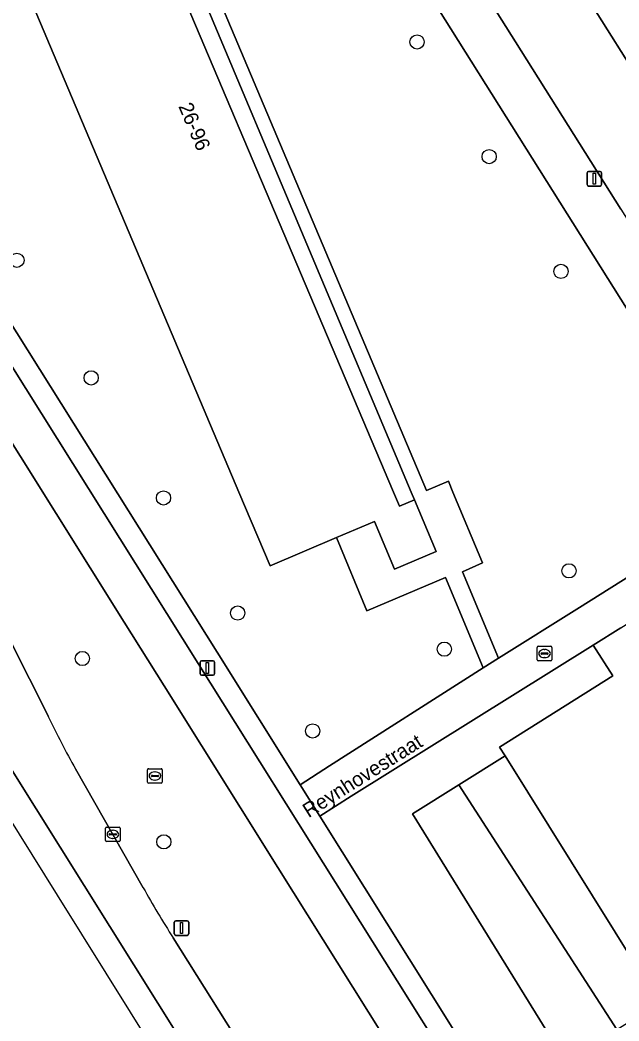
# Model space of a CAD drawing. Extents: x 160077 to 160948, y 386481 to 387498.
# Drawn here: x 160458.7 to 160499.9, y 386713.7 to 386782.4 of the extents above; entities that cross this region are included whole.
import ezdxf

# ---------------------------------------------------------------- set-up
doc = ezdxf.new("R2010")
doc.units = 0
for name, color, linetype in [('IMGEO_Berm_groen', 7, 'Continuous'), ('IMGEO_Boom', 7, 'Continuous'), ('IMGEO_Erf', 7, 'Continuous'), ('IMGEO_Fietspad_gesloten', 7, 'Continuous'), ('IMGEO_Groenvoorziening', 7, 'Continuous'), ('IMGEO_Kolk', 7, 'Continuous'), ('IMGEO_Lichtmast', 7, 'Continuous'), ('IMGEO_Openbare_ruimte_label', 7, 'Continuous'), ('IMGEO_OVBaan_gesloten', 7, 'Continuous'), ('IMGEO_Pand', 7, 'Continuous'), ('IMGEO_Pand_nummerreeks', 7, 'Continuous'), ('IMGEO_Parkeervlak_open', 7, 'Continuous'), ('IMGEO_Rijbaan_lokaal_open', 7, 'Continuous'), ('IMGEO_Rijbaan_regionaal_gesloten', 7, 'Continuous'), ('IMGEO_Rioolput', 7, 'Continuous'), ('IMGEO_Voetpad_open', 7, 'Continuous')]:
    doc.layers.add(name, color=color, linetype=linetype)

msp = doc.modelspace()

# ---------------------------------------------------------------- linework, layer by layer
at = {"layer": 'IMGEO_Berm_groen'}
for points in [[(160499.383, 386687.635), (160498.978, 386688.282), (160486.744, 386707.806), (160476.448, 386724.239), (160468.64, 386736.699), (160465.892, 386741.082), (160454.087, 386759.909), (160444.721, 386774.848), (160437.266, 386786.737), (160433.09, 386793.395), (160422.403, 386810.435), (160420.492, 386813.481), (160411.654, 386827.581), (160407.208, 386834.673), (160401.736, 386843.281)], [(160450.306, 386755.123), (160454.198, 386747.429), (160460.688, 386734.599)], [(160462.551, 386730.993), (160467.207, 386722.84)], [(160469.262, 386719.4), (160555.818, 386581.643), (160559.632, 386575.392), (160564.214, 386568.079), (160567.677, 386562.751)]]:
    msp.add_lwpolyline(points, dxfattribs=at)
for centre, radius, start, end in [((160518.881, 386762.379), 64.484, 205.51914, 209.12613), ((160518.324, 386751.043), 58.381, 208.88672, 212.82009)]:
    msp.add_arc(centre, radius, start, end, dxfattribs=at)
at = {"layer": 'IMGEO_Boom'}
for centre in [(160485.999, 386780.909), (160490.949, 386773.035), (160458.529, 386765.918), (160495.881, 386765.151), (160463.628, 386757.843), (160468.593, 386749.6), (160496.43, 386744.593), (160473.687, 386741.698), (160487.874, 386739.218), (160463.029, 386738.576), (160478.834, 386733.604), (160468.614, 386725.991)]:
    msp.add_circle(centre, 0.489, dxfattribs=at)
at = {"layer": 'IMGEO_Erf'}
msp.add_lwpolyline([(160500, 386740.689), (160498.1, 386739.5), (160499.431, 386737.388), (160491.671, 386732.498), (160492.053, 386731.885), (160502.602, 386714.987)], dxfattribs=at)
at = {"layer": 'IMGEO_Fietspad_gesloten'}
for points in [[(160470.983, 386738.226), (160439.654, 386788.204), (160429.081, 386805.038), (160425.614, 386810.586), (160422.849, 386814.976), (160409.479, 386836.28), (160404.053, 386844.866)], [(160454.087, 386759.909), (160465.892, 386741.082), (160468.64, 386736.699), (160476.448, 386724.239), (160486.744, 386707.806), (160498.978, 386688.282), (160499.383, 386687.635), (160507.988, 386673.919), (160520.175, 386654.495), (160531.36, 386636.669), (160531.85, 386635.887), (160540.384, 386622.308), (160545.353, 386614.4), (160547.703, 386615.911), (160534.247, 386637.359), (160508.937, 386677.691), (160508.908, 386677.738), (160505.238, 386683.614), (160501.792, 386689.072), (160470.983, 386738.226)]]:
    msp.add_lwpolyline(points, dxfattribs=at)
at = {"layer": 'IMGEO_Groenvoorziening'}
for points in [[(160473.964, 386804.652), (160468.251, 386802.396), (160469.206, 386800.085), (160466.311, 386798.888), (160466.094, 386798.798), (160486.656, 386750.116), (160488.153, 386750.743), (160488.464, 386750), (160490.502, 386745.141), (160489.121, 386744.524), (160491.592, 386738.604), (160497.159, 386742.086), (160500, 386743.867), (160508.689, 386749.315), (160508.266, 386750), (160505.586, 386754.336), (160504.545, 386756.01), (160500, 386763.239)], [(160485.693, 386727.908), (160488.873, 386729.897), (160492.053, 386731.885), (160491.671, 386732.498), (160499.431, 386737.388), (160498.1, 386739.5), (160481.483, 386729.137), (160479.334, 386727.742), (160491.602, 386708.165), (160496.168, 386710.948)], [(160492.053, 386731.885), (160488.873, 386729.897), (160499.724, 386713.115), (160502.636, 386714.933), (160502.602, 386714.987)], [(160499.724, 386713.115), (160488.873, 386729.897), (160485.693, 386727.908), (160496.168, 386710.948)]]:
    msp.add_lwpolyline(points, close=True, dxfattribs=at)
msp.add_lwpolyline([(160440.964, 386788.9), (160472.273, 386739.018), (160477.966, 386729.906), (160479.992, 386731.209), (160490.538, 386737.945), (160487.949, 386744.148), (160482.557, 386741.841), (160480.478, 386746.874), (160475.909, 386744.939), (160473.766, 386750), (160453.962, 386796.768)], dxfattribs=at)
at = {"layer": 'IMGEO_Kolk'}
for p, q in [((160464.616, 386726.078), (160464.616, 386726.93)), ((160464.691, 386727.004), (160465.543, 386727.004)), ((160465.617, 386726.93), (160465.617, 386726.078)), ((160464.875, 386726.498), (160464.875, 386726.51)), ((160465.313, 386726.461), (160464.915, 386726.461)), ((160464.918, 386726.547), (160465.316, 386726.547)), ((160465.127, 386726.224), (160465.102, 386726.224)), ((160465.104, 386726.784), (160465.129, 386726.784)), ((160465.359, 386726.51), (160465.359, 386726.498)), ((160465.543, 386726.004), (160464.691, 386726.004))]:
    msp.add_line(p, q, dxfattribs=at)
for points in [[(160464.616, 386726.078), (160464.616, 386726.93)], [(160464.691, 386727.004), (160465.543, 386727.004)], [(160465.617, 386726.93), (160465.617, 386726.078)], [(160465.543, 386726.004), (160464.691, 386726.004)]]:
    msp.add_lwpolyline(points, dxfattribs=at)
for centre, radius, start, end in [((160464.693, 386726.928), 0.0765, 91.55205, 178.44795), ((160464.693, 386726.928), 0.0765, 91.55205, 178.44795), ((160465.541, 386726.928), 0.0765, 1.55205, 88.44795), ((160465.541, 386726.928), 0.0765, 1.55205, 88.44795), ((160464.915, 386726.507), 0.0403, 85.87752, 175.75265), ((160464.912, 386726.497), 0.0366, 178.93798, 274.71019), ((160465.316, 386726.504), 0.043, 264.86636, 352.45326), ((160465.32, 386726.509), 0.0386, 1.73085, 96.63898), ((160464.693, 386726.08), 0.0765, 181.55205, 268.44795), ((160464.693, 386726.08), 0.0765, 181.55205, 268.44795), ((160465.541, 386726.08), 0.0765, 271.55205, 358.44795), ((160465.541, 386726.08), 0.0765, 271.55205, 358.44795)]:
    msp.add_arc(centre, radius, start, end, dxfattribs=at)
for centre, major_axis, ratio, start_param, end_param in [((160465.103, 386726.504), (-0.387, 0.002), 0.722429, 4.712389, 7.853982), ((160465.128, 386726.504), (-0.39, 0.002), 0.717154, 1.570796, 4.712389)]:
    msp.add_ellipse(centre, major_axis=major_axis, ratio=ratio, start_param=start_param, end_param=end_param, dxfattribs=at)
at = {"layer": 'IMGEO_Lichtmast'}
for p, q in [((160497.671, 386771.111), (160497.671, 386771.911)), ((160497.671, 386771.911), (160497.671, 386771.111)), ((160497.771, 386772.011), (160498.561, 386772.011)), ((160498.561, 386772.011), (160497.771, 386772.011)), ((160498.661, 386771.911), (160498.661, 386771.111)), ((160498.661, 386771.111), (160498.661, 386771.911)), ((160498.561, 386771.011), (160497.771, 386771.011)), ((160497.771, 386771.011), (160498.561, 386771.011)), ((160471.112, 386737.522), (160471.112, 386738.322)), ((160471.112, 386738.322), (160471.112, 386737.522)), ((160471.212, 386738.422), (160472.002, 386738.422)), ((160472.002, 386738.422), (160471.212, 386738.422)), ((160472.102, 386738.322), (160472.102, 386737.522)), ((160472.102, 386737.522), (160472.102, 386738.322)), ((160472.002, 386737.422), (160471.212, 386737.422)), ((160471.212, 386737.422), (160472.002, 386737.422)), ((160469.335, 386719.667), (160469.335, 386720.467)), ((160469.335, 386720.467), (160469.335, 386719.667)), ((160469.435, 386720.567), (160470.225, 386720.567)), ((160470.225, 386720.567), (160469.435, 386720.567)), ((160470.325, 386720.467), (160470.325, 386719.667)), ((160470.325, 386719.667), (160470.325, 386720.467)), ((160470.225, 386719.567), (160469.435, 386719.567)), ((160469.435, 386719.567), (160470.225, 386719.567))]:
    msp.add_line(p, q, dxfattribs=at)
for points in [[(160498.091, 386771.886), (160498.241, 386771.886), (160498.241, 386771.136), (160498.091, 386771.136), (160498.091, 386771.886)], [(160471.532, 386738.297), (160471.682, 386738.297), (160471.682, 386737.547), (160471.532, 386737.547), (160471.532, 386738.297)], [(160469.755, 386720.442), (160469.905, 386720.442), (160469.905, 386719.692), (160469.755, 386719.692), (160469.755, 386720.442)]]:
    msp.add_lwpolyline(points, dxfattribs=at)
for centre, start, end in [((160497.771, 386771.911), 90, 180), ((160497.771, 386771.911), 90, 180), ((160498.561, 386771.911), 0, 90), ((160498.561, 386771.911), 360, 90), ((160497.771, 386771.111), 180, 270), ((160497.771, 386771.111), 180, 270), ((160498.561, 386771.111), 270, 0), ((160498.561, 386771.111), 270, 0), ((160471.212, 386738.322), 90, 180), ((160471.212, 386738.322), 90, 180), ((160472.002, 386738.322), 0, 90), ((160472.002, 386738.322), 360, 90), ((160471.212, 386737.522), 180, 270), ((160471.212, 386737.522), 180, 270), ((160472.002, 386737.522), 270, 0), ((160472.002, 386737.522), 270, 0), ((160469.435, 386720.467), 90, 180), ((160469.435, 386720.467), 90, 180), ((160470.225, 386720.467), 0, 90), ((160470.225, 386720.467), 360, 90), ((160469.435, 386719.667), 180, 270), ((160469.435, 386719.667), 180, 270), ((160470.225, 386719.667), 270, 0), ((160470.225, 386719.667), 270, 0)]:
    msp.add_arc(centre, 0.1, start, end, dxfattribs=at)
at = {"layer": 'IMGEO_OVBaan_gesloten'}
for points in [[(160437.039, 386763.769), (160425.154, 386780.307), (160461.301, 386722.319), (160467.973, 386711.615), (160497.135, 386664.741), (160531.896, 386608.867)], [(160531.896, 386608.867), (160533.871, 386610.149), (160489.97, 386680.162), (160444.774, 386752.299)]]:
    msp.add_lwpolyline(points, dxfattribs=at)
at = {"layer": 'IMGEO_Pand'}
msp.add_lwpolyline([(160453.962, 386796.768), (160473.766, 386750), (160475.909, 386744.939), (160480.478, 386746.874), (160483.072, 386747.972), (160484.458, 386744.701), (160487.319, 386745.912), (160485.814, 386749.465), (160484.789, 386749.031), (160484.379, 386750), (160462.951, 386800.604)], dxfattribs=at)
at = {"layer": 'IMGEO_Parkeervlak_open'}
for points in [[(160480.957, 386808.924), (160476.862, 386806.156), (160492.749, 386780.913), (160500, 386769.417), (160507.532, 386757.475), (160511.203, 386759.837)], [(160506.313, 386770.262), (160484.216, 386805.302)]]:
    msp.add_lwpolyline(points, dxfattribs=at)
at = {"layer": 'IMGEO_Rijbaan_lokaal_open'}
msp.add_lwpolyline([(160473.247, 386822.633), (160484.216, 386805.302), (160506.313, 386770.262), (160512.49, 386760.505), (160513.375, 386759.047), (160516.389, 386754.32), (160516.594, 386754.45), (160521.564, 386757.591), (160509.431, 386776.805), (160500, 386791.819)], dxfattribs=at)
at = {"layer": 'IMGEO_Rijbaan_regionaal_gesloten'}
for points in [[(160460.688, 386734.599), (160454.198, 386747.429), (160450.306, 386755.123)], [(160444.774, 386752.299), (160489.97, 386680.162), (160533.871, 386610.149), (160540.407, 386599.725), (160544.265, 386593.572), (160552.394, 386580.604), (160558.403, 386571.103), (160563.595, 386562.96)], [(160467.207, 386722.84), (160462.551, 386730.993)], [(160567.677, 386562.751), (160564.214, 386568.079), (160559.632, 386575.392), (160555.818, 386581.643), (160469.262, 386719.4)]]:
    msp.add_lwpolyline(points, dxfattribs=at)
for centre, radius, start, end in [((160518.881, 386762.379), 64.484, 205.51914, 209.12613), ((160518.324, 386751.043), 58.381, 208.88672, 212.82009)]:
    msp.add_arc(centre, radius, start, end, dxfattribs=at)
at = {"layer": 'IMGEO_Rioolput'}
for p, q in [((160494.249, 386738.489), (160494.249, 386739.341)), ((160494.324, 386739.415), (160495.176, 386739.415)), ((160495.25, 386739.341), (160495.25, 386738.489)), ((160494.508, 386738.909), (160494.508, 386738.921)), ((160494.946, 386738.872), (160494.548, 386738.872)), ((160494.551, 386738.958), (160494.949, 386738.958)), ((160494.76, 386738.635), (160494.735, 386738.635)), ((160494.737, 386739.195), (160494.762, 386739.195)), ((160494.992, 386738.921), (160494.992, 386738.909)), ((160495.176, 386738.415), (160494.324, 386738.415)), ((160467.579, 386731.013), (160468.431, 386731.013)), ((160467.504, 386730.087), (160467.504, 386730.939)), ((160467.763, 386730.507), (160467.763, 386730.519)), ((160468.201, 386730.47), (160467.803, 386730.47)), ((160467.806, 386730.556), (160468.204, 386730.556)), ((160467.992, 386730.793), (160468.017, 386730.793)), ((160468.247, 386730.519), (160468.247, 386730.507)), ((160468.505, 386730.939), (160468.505, 386730.087)), ((160468.431, 386730.013), (160467.579, 386730.013)), ((160468.015, 386730.233), (160467.99, 386730.233))]:
    msp.add_line(p, q, dxfattribs=at)
for points in [[(160494.249, 386738.489), (160494.249, 386739.341)], [(160494.324, 386739.415), (160495.176, 386739.415)], [(160495.25, 386739.341), (160495.25, 386738.489)], [(160495.176, 386738.415), (160494.324, 386738.415)], [(160467.579, 386731.013), (160468.431, 386731.013)], [(160467.504, 386730.087), (160467.504, 386730.939)], [(160468.505, 386730.939), (160468.505, 386730.087)], [(160468.431, 386730.013), (160467.579, 386730.013)]]:
    msp.add_lwpolyline(points, dxfattribs=at)
for centre, radius, start, end in [((160494.326, 386739.339), 0.0765, 91.55205, 178.44795), ((160494.326, 386739.339), 0.0765, 91.55205, 178.44795), ((160495.174, 386739.339), 0.0765, 1.55205, 88.44795), ((160495.174, 386739.339), 0.0765, 1.55205, 88.44795), ((160494.548, 386738.918), 0.0403, 85.87752, 175.75265), ((160494.545, 386738.908), 0.0366, 178.93798, 274.71019), ((160494.949, 386738.915), 0.043, 264.86636, 352.45326), ((160494.953, 386738.92), 0.0386, 1.73085, 96.63898), ((160494.326, 386738.491), 0.0765, 181.55205, 268.44795), ((160494.326, 386738.491), 0.0765, 181.55205, 268.44795), ((160495.174, 386738.491), 0.0765, 271.55205, 358.44795), ((160495.174, 386738.491), 0.0765, 271.55205, 358.44795), ((160467.581, 386730.937), 0.0765, 91.55205, 178.44795), ((160467.581, 386730.937), 0.0765, 91.55205, 178.44795), ((160468.429, 386730.937), 0.0765, 1.55205, 88.44795), ((160468.429, 386730.937), 0.0765, 1.55205, 88.44795), ((160467.803, 386730.516), 0.0403, 85.87752, 175.75265), ((160467.8, 386730.506), 0.0366, 178.93798, 274.71019), ((160468.204, 386730.513), 0.043, 264.86636, 352.45326), ((160468.208, 386730.518), 0.0386, 1.73085, 96.63898), ((160467.581, 386730.089), 0.0765, 181.55205, 268.44795), ((160467.581, 386730.089), 0.0765, 181.55205, 268.44795), ((160468.429, 386730.089), 0.0765, 271.55205, 358.44795), ((160468.429, 386730.089), 0.0765, 271.55205, 358.44795)]:
    msp.add_arc(centre, radius, start, end, dxfattribs=at)
for centre, major_axis, ratio, start_param, end_param in [((160494.736, 386738.915), (-0.387, 0.002), 0.722429, 4.712389, 7.853982), ((160494.761, 386738.915), (-0.39, 0.002), 0.717154, 1.570796, 4.712389), ((160467.991, 386730.513), (-0.387, 0.002), 0.722429, 4.712389, 7.853982), ((160468.016, 386730.513), (-0.39, 0.002), 0.717154, 1.570796, 4.712389)]:
    msp.add_ellipse(centre, major_axis=major_axis, ratio=ratio, start_param=start_param, end_param=end_param, dxfattribs=at)
at = {"layer": 'IMGEO_Voetpad_open'}
for points in [[(160473.964, 386804.652), (160500, 386763.239), (160504.545, 386756.01), (160505.586, 386754.336), (160508.266, 386750), (160508.689, 386749.315), (160500, 386743.867), (160497.159, 386742.086), (160491.592, 386738.604), (160490.538, 386737.945), (160479.992, 386731.209), (160477.966, 386729.906), (160479.334, 386727.742), (160481.483, 386729.137), (160498.1, 386739.5), (160500, 386740.689), (160514.882, 386750), (160518.121, 386752.027), (160536.292, 386763.395), (160534.032, 386766.999), (160533.223, 386768.289), (160533.22, 386768.294), (160500, 386821.271)], [(160500, 386769.417), (160492.749, 386780.913), (160476.862, 386806.156)], [(160429.081, 386805.038), (160439.654, 386788.204), (160470.983, 386738.226), (160501.792, 386689.072), (160505.238, 386683.614)], [(160464.11, 386801.095), (160485.589, 386750), (160485.814, 386749.465), (160487.319, 386745.912), (160484.458, 386744.701), (160483.072, 386747.972), (160480.478, 386746.874), (160482.557, 386741.841), (160487.949, 386744.148), (160490.538, 386737.945), (160491.592, 386738.604), (160489.121, 386744.524), (160490.502, 386745.141), (160488.464, 386750), (160488.153, 386750.743), (160486.656, 386750.116), (160466.094, 386798.798)], [(160504.941, 386686.912), (160503.07, 386689.873), (160492.381, 386706.914), (160491.642, 386708.102), (160491.602, 386708.165), (160479.334, 386727.742), (160477.966, 386729.906), (160472.273, 386739.018), (160440.964, 386788.9)]]:
    msp.add_lwpolyline(points, dxfattribs=at)
msp.add_lwpolyline([(160464.11, 386801.095), (160462.951, 386800.604), (160484.379, 386750), (160484.789, 386749.031), (160485.814, 386749.465), (160485.589, 386750)], close=True, dxfattribs=at)

# ---------------------------------------------------------------- texts
at = {"layer": 'IMGEO_Openbare_ruimte_label'}
msp.add_text('Reynhovestraat', height=1, rotation=32.2119, dxfattribs=at).set_placement((160478.552, 386727.607))
at = {"layer": 'IMGEO_Pand_nummerreeks'}
msp.add_text('26-96', height=1, rotation=292.94997, dxfattribs=at).set_placement((160469.601, 386776.488))

doc.saveas('drawing.dxf')
